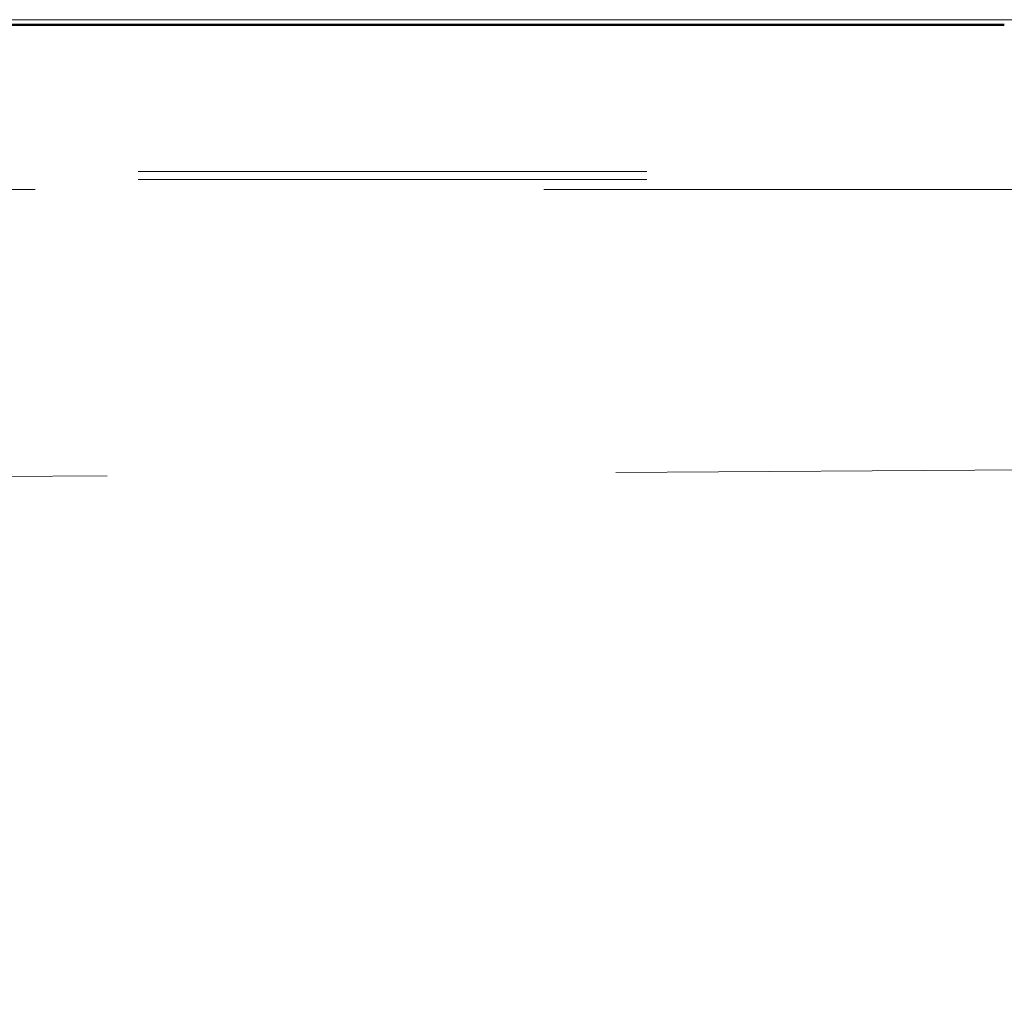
# Model space of a CAD drawing. Header units: metres. Extents: x -16.9 to 14.1, y -10.1 to 10.9.
# Tile 462 of 656: x -8.95 to -8.757, y 7.135 to 7.326. Entities that reach past the tile are written whole.
import ezdxf

# ---------------------------------------------------------------- set-up
doc = ezdxf.new("R2010")
doc.units = ezdxf.units.M
doc.linetypes.add('Ligne de quadrillage', pattern=[0.022225, 0.0127, -0.003175, 0.003175, -0.003175])
doc.linetypes.add('Tiret', pattern=[0.00635, 0.003175, -0.003175])
for name, color, linetype, lineweight in [('S-BEAM', 12, 'Continuous', 18), ('S-BEAM-HDLN', 1, 'Tiret', 18), ('S-COLS', 52, 'Continuous', 25), ('S-GRID', 1, 'Continuous', 9)]:
    doc.layers.add(name, color=color, linetype=linetype, lineweight=lineweight)

msp = doc.modelspace()

# ---------------------------------------------------------------- hatches: boundary and pattern name
at = {"layer": 'S-COLS', "lineweight": 18}
h = msp.add_hatch(dxfattribs=at)
h.set_pattern_fill('FP_1', color=256, style=0, pattern_type=2)
h.set_pattern_definition([(50, (0, 0), (0.546555, -0.047815), [0.05715, -0.62865]), (355, (0, 0), (-0.105728, 0.573166), [0.04572, -0.50292]), (100.451, (0.04555, -0.004), (0.440828, 0.52535), [0.04857, -0.53427]), (46.184, (0, 0.1524), (0.813237, -0.12613), [0.08572, -0.94297]), (96.636, (0.0678, 0.1419), (0.71221, 0.742287), [0.07286, -0.80141]), (351.184, (0, 0.1524), (0.712217, 0.742274), [0.06858, -0.75438]), (21, (0.0762, 0.1143), (0.454846, -0.306795), [0.05715, -0.62865]), (326, (0.0762, 0.1143), (0.185405, 0.55256), [0.04572, -0.50292]), (71.451, (0.1141, 0.08873), (0.64025, 0.245763), [0.04857, -0.53427]), (37.5, (0, 0), (0.009261, 0.2536672), [0.02515, -0.47168, 0.02515, -0.48539, -0.50482]), (37.5, (0, 0), (0.009261, 0.2536672), [-1.007, 0.02515, -0.47968]), (7.5, (0, 0), (0.200456, 0.300546), [0.02515, -0.26594, 0.02515, -0.46025, -0.1924]), (7.5, (0, 0), (0.200456, 0.300546), [-0.77648, 0.02515, -0.16726]), (327.5, (-0.16993, 0), (0.406768, -0.0171882), [0.02515, -0.16535, 0.02515, -0.56921, -0.78867]), (327.5, (-0.16993, 0), (0.406768, -0.0171882), [-0.78486, 0.02515, -0.76352]), (317.5, (-0.24613, 0), (0.444383, 0.076279), [0.02515, -0.2225, 0.02515, -0.36957, -0.56007]), (317.5, (-0.24613, 0), (0.444383, 0.076279), [-0.64237, 0.02515, -0.53492])])
h.paths.add_polyline_path([(-8.76556, 7.02525), (-8.75675, 7.02525), (-8.75675, 7.32525), (-9.05675, 7.32525), (-9.05675, 7.02525)])

# ---------------------------------------------------------------- linework, layer by layer
at = {"layer": 'S-BEAM'}
msp.add_line((-15.11773, 7.32625), (12.22454, 7.32625), dxfattribs=at)
at = {"layer": 'S-BEAM-HDLN'}
for p, q in [((12.17298, 7.2964), (-15.04723, 7.2964)), ((12.17295, 7.29484), (-15.04725, 7.29484)), ((-15.04725, 7.29284), (12.17295, 7.29284))]:
    msp.add_line(p, q, dxfattribs=at)
at = {"layer": 'S-COLS', "lineweight": 50}
msp.add_line((-9.05675, 7.32525), (-8.75675, 7.32525), dxfattribs=at)
at = {"layer": 'S-GRID', "linetype": 'Ligne de quadrillage'}
msp.add_line((2.06667, 7.30871), (-16.11272, 7.1895), dxfattribs=at)

doc.saveas('drawing.dxf')
